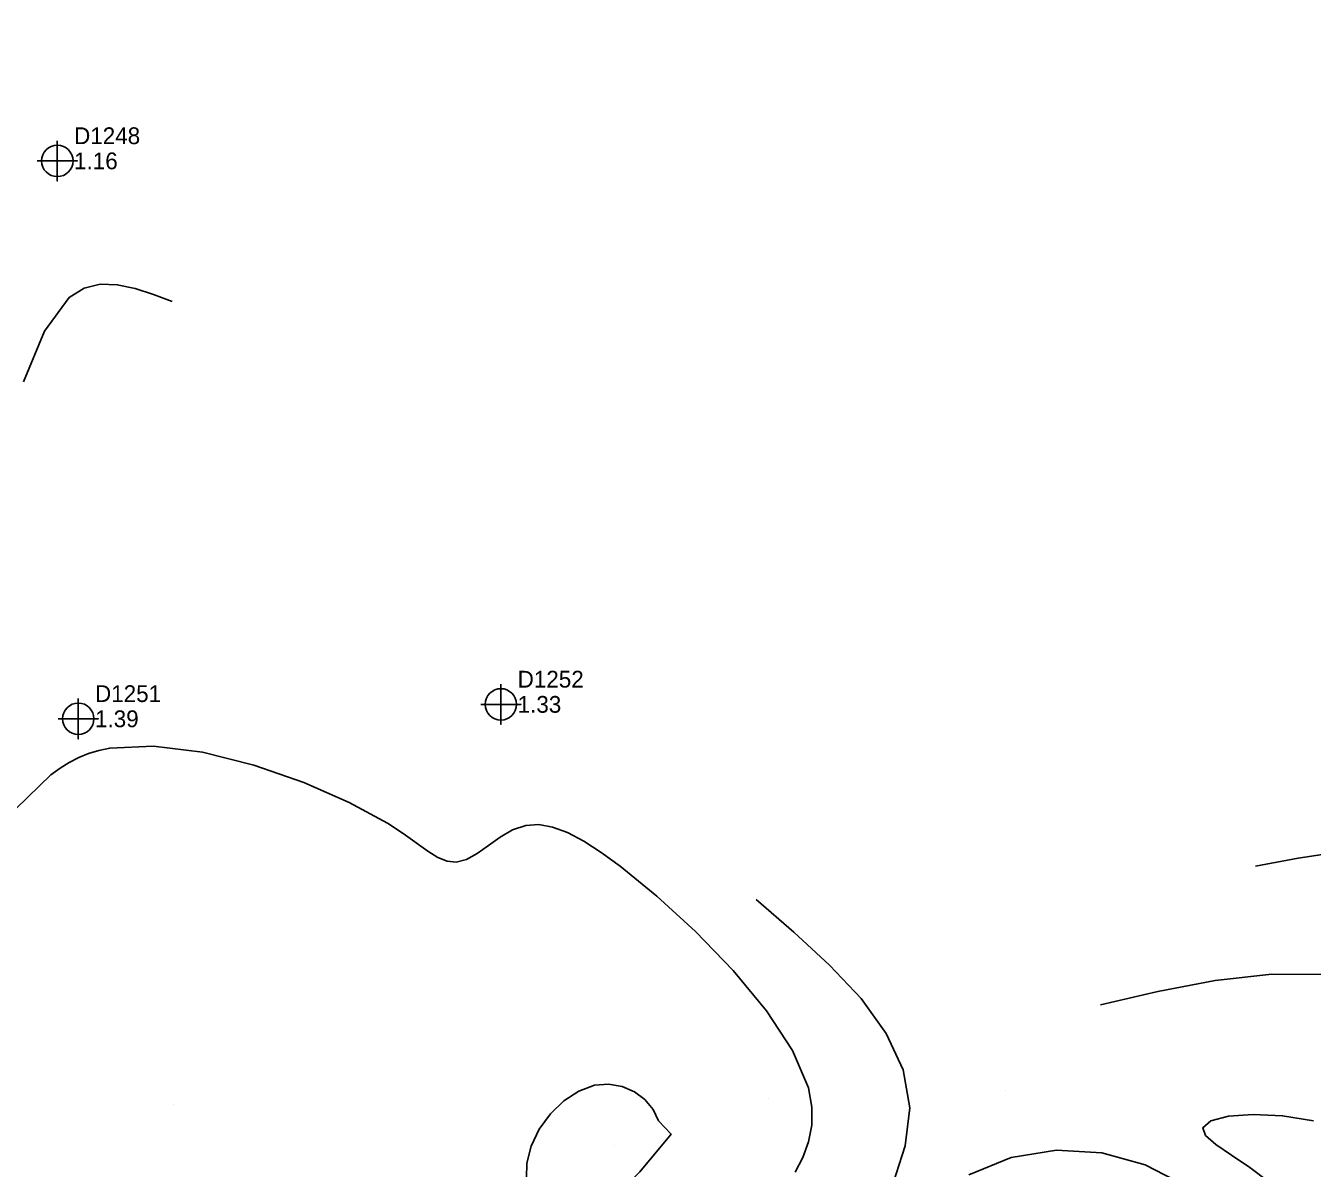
# Model space of a CAD drawing. Extents: x 2356077 to 2359823, y 225951 to 227822.
# Drawn here: x 2357829.2 to 2358021, y 226687.9 to 226858.2 of the extents above; entities that cross this region are included whole.
import ezdxf

# ---------------------------------------------------------------- set-up
doc = ezdxf.new("R2010")
doc.units = 0
for name, color, linetype in [('DTM Contours Major', 7, 'Continuous'), ('DTM Contours Minor', 7, 'Continuous'), ('Exist DTM Drainline', 7, 'Continuous'), ('Exist DTM Regular Point CELL', 7, 'Continuous'), ('Exist DTM Regular Point Cogo Elevation', 7, 'Continuous'), ('Exist DTM Regular Point Cogo Number', 7, 'Continuous'), ('PH Exist DTM Point', 7, 'Continuous')]:
    doc.layers.add(name, color=color, linetype=linetype)

msp = doc.modelspace()

# ---------------------------------------------------------------- linework, layer by layer
at = {"layer": 'DTM Contours Major'}
msp.add_lwpolyline([(2358021.19, 226694.91), (2358016.57, 226695.69), (2358012.21, 226695.9), (2358008.51, 226695.62), (2358005.86, 226694.93), (2358004.67, 226693.91), (2358005.07, 226692.77), (2358006.61, 226691.42), (2358008.94, 226689.83), (2358011.7, 226687.97), (2358014.53, 226685.82), (2358017.07, 226683.37), (2358018.65, 226681.25), (2358019.89, 226678.93), (2358020.87, 226676.4), (2358021.64, 226673.66)], dxfattribs=at)
at = {"layer": 'DTM Contours Minor'}
for points in [[(2357828.92, 226805.11), (2357832.06, 226812.67), (2357835.7, 226817.69), (2357837.93, 226819.07), (2357840.33, 226819.65), (2357842.89, 226819.57), (2357845.55, 226819.01), (2357848.29, 226818.12), (2357851.06, 226817.07)], [(2357943.9, 226687.29), (2357945.05, 226689.48), (2357945.92, 226691.81), (2357946.4, 226694.31), (2357946.42, 226696.98), (2357945.9, 226699.85), (2357943.53, 226705.4), (2357939.64, 226711.34), (2357934.67, 226717.36), (2357929.08, 226723.16), (2357923.32, 226728.44), (2357917.84, 226732.91), (2357915.02, 226734.96), (2357912.42, 226736.63), (2357910.01, 226737.9), (2357907.78, 226738.73), (2357905.7, 226739.1), (2357903.77, 226738.98), (2357901.8, 226738.3), (2357899.96, 226737.24), (2357898.21, 226736), (2357896.55, 226734.81), (2357894.95, 226733.9), (2357893.38, 226733.48), (2357892.07, 226733.63), (2357890.69, 226734.21), (2357889.18, 226735.14), (2357885.48, 226737.76), (2357883.14, 226739.29), (2357877.47, 226742.39), (2357870.67, 226745.38), (2357863.22, 226747.97), (2357855.61, 226749.88), (2357848.29, 226750.81), (2357841.76, 226750.5), (2357840.14, 226750.15), (2357838.62, 226749.68), (2357837.15, 226749.09), (2357835.74, 226748.37), (2357834.36, 226747.52), (2357833, 226746.53), (2357827.84, 226741.52)], [(2358012.53, 226732.88), (2358018.9, 226734.11), (2358025.17, 226735.06)], [(2357938.1, 226727.92), (2357943.73, 226723.07), (2357949.05, 226718.16), (2357953.75, 226713.15), (2357957.51, 226707.96), (2357960.04, 226702.56), (2357961.01, 226696.88), (2357960.33, 226691.19), (2357958.52, 226685.62)], [(2358023.39, 226716.75), (2358014.98, 226716.81), (2358006.51, 226715.85), (2357997.98, 226714.2), (2357989.44, 226712.21)], [(2357920.75, 226687.35), (2357925.42, 226692.94), (2357923.56, 226694.95), (2357922.77, 226696.63), (2357921.54, 226698.1), (2357919.96, 226699.27), (2357918.12, 226700.07), (2357916.1, 226700.42), (2357914, 226700.25), (2357911.66, 226699.38), (2357909.44, 226697.91), (2357907.44, 226695.96), (2357905.79, 226693.67), (2357904.58, 226691.18), (2357903.93, 226688.63), (2357903.9, 226686.43), (2357904.34, 226684.37), (2357905.19, 226682.56), (2357906.4, 226681.09), (2357907.9, 226680.05), (2357909.57, 226675.88), (2357920.75, 226687.35)], [(2357969.82, 226686.87), (2357976.13, 226689.46), (2357982.88, 226690.58), (2357989.62, 226690.16), (2357996.08, 226688.37), (2358001.97, 226685.35)]]:
    msp.add_lwpolyline(points, dxfattribs=at)
at = {"layer": 'Exist DTM Drainline'}
msp.add_spline([(2357699.59, 226858.19), (2357670.37, 226820.78), (2357623.33, 226796.89), (2357587.22, 226772.27), (2357568.8, 226744.25), (2357555.19, 226717.62), (2357555.02, 226695.13), (2357553.47, 226672.76), (2357563.7, 226642.74), (2357576.53, 226627.99), (2357663.8, 226499.17), (2357732.72, 226415.65), (2357803.21, 226342.21), (2357874.59, 226264.31)], degree=3, dxfattribs=at)
at = {"layer": 'Exist DTM Regular Point CELL'}
for points in [[(2357833.95, 226841.04), (2357833.95, 226835.04), (2357833.95, 226838.04), (2357836.95, 226838.04), (2357830.95, 226838.04)], [(2357900.06, 226760.02), (2357900.06, 226754.02), (2357900.06, 226757.02), (2357903.06, 226757.02), (2357897.06, 226757.02)], [(2357837.07, 226757.87), (2357837.07, 226751.87), (2357837.07, 226754.87), (2357840.07, 226754.87), (2357834.07, 226754.87)]]:
    msp.add_lwpolyline(points, dxfattribs=at)
for centre in [(2357833.95, 226838.04), (2357900.06, 226757.02), (2357837.07, 226754.87)]:
    msp.add_circle(centre, 2.34, dxfattribs=at)
at = {"layer": 'PH Exist DTM Point'}
for p, q in [((2357939.88, 226698.2), (2357939.88, 226698.2)), ((2357975.23, 226699.5), (2357975.23, 226699.5)), ((2357851.23, 226697.34), (2357851.23, 226697.34)), ((2357917.02, 226691.19), (2357917.02, 226691.19))]:
    msp.add_line(p, q, dxfattribs=at)

# ---------------------------------------------------------------- texts
at = {"layer": 'Exist DTM Regular Point Cogo Elevation'}
for s, p in [('1.16', (2357836.45, 226836.79)), ('1.33', (2357902.56, 226755.77)), ('1.39', (2357839.57, 226753.62))]:
    msp.add_text(s, height=2.5, dxfattribs=at).set_placement(p)
at = {"layer": 'Exist DTM Regular Point Cogo Number'}
for s, p in [('D1248', (2357836.45, 226840.54)), ('D1252', (2357902.56, 226759.52)), ('D1251', (2357839.57, 226757.37))]:
    msp.add_text(s, height=2.5, dxfattribs=at).set_placement(p)

doc.saveas('drawing.dxf')
